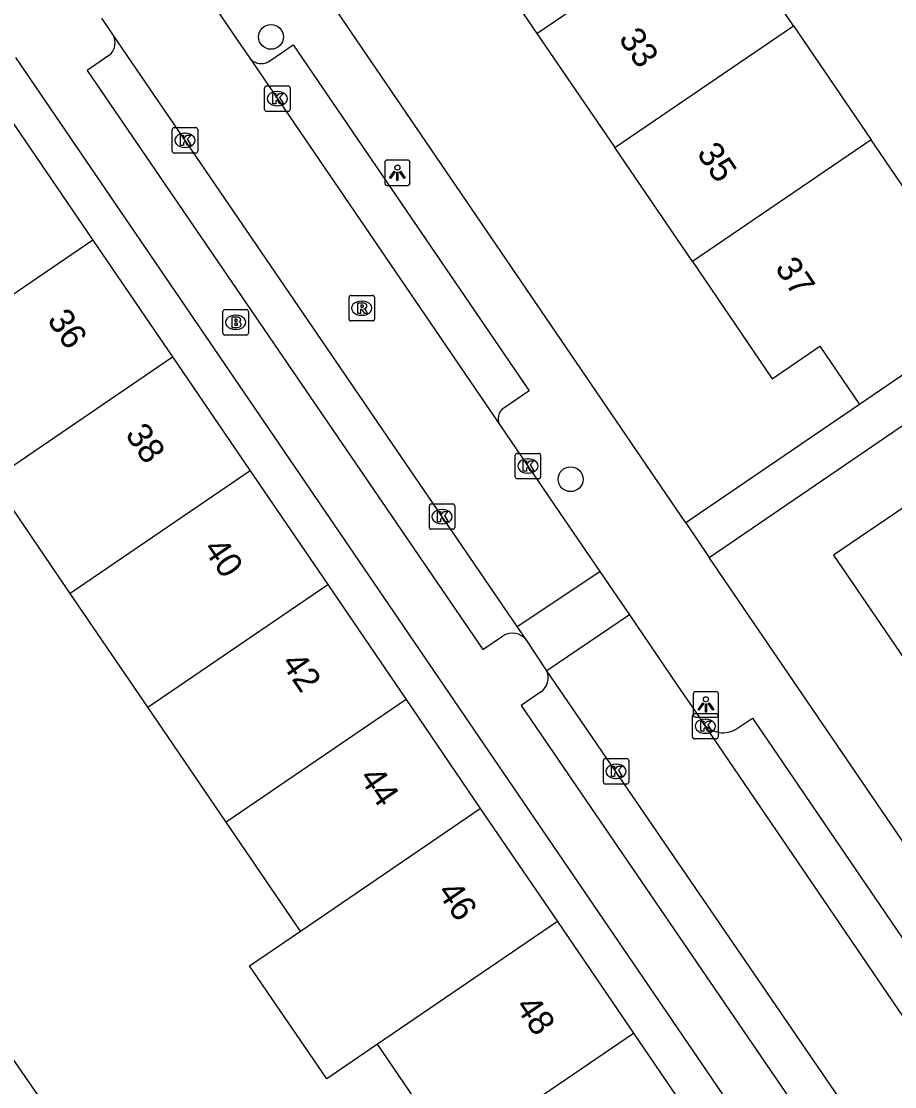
# Model space of a CAD drawing. Extents: x 157466 to 158888, y 383063 to 384677.
# Drawn here: x 158228.24 to 158262.64, y 383780.79 to 383822.73 of the extents above; entities that cross this region are included whole.
import ezdxf

# ---------------------------------------------------------------- set-up
doc = ezdxf.new("R2010")
doc.units = 0
for name, color, linetype in [('IMGEO_Boom', 7, 'Continuous'), ('IMGEO_Brandkraan', 7, 'Continuous'), ('IMGEO_Kolk', 7, 'Continuous'), ('IMGEO_Lichtpunt', 7, 'Continuous'), ('IMGEO_Pand', 7, 'Continuous'), ('IMGEO_Pand_nummerreeks', 7, 'Continuous'), ('IMGEO_Rijbaan_lokaal_open', 7, 'Continuous'), ('IMGEO_Rioolput', 7, 'Continuous'), ('IMGEO_Voetpad_open', 7, 'Continuous')]:
    doc.layers.add(name, color=color, linetype=linetype)

msp = doc.modelspace()

# ---------------------------------------------------------------- linework, layer by layer
at = {"layer": 'IMGEO_Boom'}
for centre in [(158238.081, 383822.12), (158249.88, 383804.706)]:
    msp.add_circle(centre, 0.489, dxfattribs=at)
at = {"layer": 'IMGEO_Brandkraan'}
for p, q in [((158236.188, 383810.456), (158236.188, 383811.308)), ((158236.263, 383811.382), (158237.115, 383811.382)), ((158237.189, 383811.308), (158237.189, 383810.456)), ((158236.676, 383811.162), (158236.701, 383811.162)), ((158236.699, 383810.602), (158236.674, 383810.602)), ((158237.115, 383810.382), (158236.263, 383810.382))]:
    msp.add_line(p, q, dxfattribs=at)
for points in [[(158236.188, 383810.456), (158236.188, 383811.308)], [(158236.263, 383811.382), (158237.115, 383811.382)], [(158237.189, 383811.308), (158237.189, 383810.456)], [(158236.536, 383811.082), (158236.536, 383810.682), (158236.749, 383810.682)], [(158236.767, 383811.082), (158236.536, 383811.082)], [(158236.715, 383811.001), (158236.661, 383811.001), (158236.661, 383810.925)], [(158236.661, 383810.925), (158236.714, 383810.925)], [(158236.723, 383810.849), (158236.661, 383810.849), (158236.661, 383810.768)], [(158236.661, 383810.768), (158236.723, 383810.768)], [(158237.115, 383810.382), (158236.263, 383810.382)]]:
    msp.add_lwpolyline(points, dxfattribs=at)
for centre, radius, start, end in [((158236.265, 383811.306), 0.0765, 91.552, 178.448), ((158236.265, 383811.306), 0.0765, 91.552, 178.448), ((158237.113, 383811.306), 0.0765, 1.552, 88.448), ((158237.113, 383811.306), 0.0765, 1.552, 88.448), ((158236.716, 383810.963), 0.0379, 267.8285, 90.9355), ((158236.771, 383810.937), 0.145, 59.4692, 91.5367), ((158236.796, 383810.984), 0.0922, 285.5137, 58.1501), ((158236.801, 383810.792), 0.105, 301.3115, 78.989), ((158236.265, 383810.458), 0.0765, 181.552, 268.448), ((158236.265, 383810.458), 0.0765, 181.552, 268.448), ((158236.724, 383810.808), 0.0404, 269.8759, 90.5077), ((158236.755, 383810.933), 0.251, 268.6676, 293.5347), ((158237.113, 383810.458), 0.0765, 271.552, 358.448), ((158237.113, 383810.458), 0.0765, 271.552, 358.448)]:
    msp.add_arc(centre, radius, start, end, dxfattribs=at)
for centre, major_axis, ratio, start_param, end_param in [((158236.675, 383810.882), (-0.387, 0.002), 0.722429, 4.712389, 7.853982), ((158236.7, 383810.882), (-0.39, 0.002), 0.717154, 1.570796, 4.712389)]:
    msp.add_ellipse(centre, major_axis=major_axis, ratio=ratio, start_param=start_param, end_param=end_param, dxfattribs=at)
at = {"layer": 'IMGEO_Kolk'}
for p, q in [((158237.828, 383819.262), (158237.828, 383820.114)), ((158237.903, 383820.188), (158238.755, 383820.188)), ((158238.829, 383820.114), (158238.829, 383819.262)), ((158238.316, 383819.968), (158238.341, 383819.968)), ((158238.339, 383819.408), (158238.314, 383819.408)), ((158238.755, 383819.188), (158237.903, 383819.188)), ((158234.192, 383817.62), (158234.192, 383818.472)), ((158234.267, 383818.546), (158235.119, 383818.546)), ((158235.193, 383818.472), (158235.193, 383817.62)), ((158234.68, 383818.326), (158234.705, 383818.326)), ((158234.703, 383817.766), (158234.678, 383817.766)), ((158235.119, 383817.546), (158234.267, 383817.546)), ((158247.697, 383804.799), (158247.697, 383805.651)), ((158247.772, 383805.725), (158248.624, 383805.725)), ((158248.185, 383805.505), (158248.21, 383805.505)), ((158248.698, 383805.651), (158248.698, 383804.799)), ((158248.624, 383804.725), (158247.772, 383804.725)), ((158248.208, 383804.945), (158248.183, 383804.945)), ((158244.316, 383802.808), (158244.316, 383803.66)), ((158244.391, 383803.734), (158245.243, 383803.734)), ((158244.804, 383803.514), (158244.829, 383803.514)), ((158245.317, 383803.66), (158245.317, 383802.808)), ((158244.827, 383802.954), (158244.802, 383802.954)), ((158245.243, 383802.734), (158244.391, 383802.734)), ((158254.687, 383794.556), (158254.687, 383795.408)), ((158254.762, 383795.482), (158255.614, 383795.482)), ((158255.688, 383795.408), (158255.688, 383794.556)), ((158255.175, 383795.262), (158255.2, 383795.262)), ((158255.198, 383794.702), (158255.173, 383794.702)), ((158255.614, 383794.482), (158254.762, 383794.482)), ((158251.246, 383793.707), (158252.098, 383793.707)), ((158251.171, 383792.781), (158251.171, 383793.633)), ((158251.659, 383793.487), (158251.684, 383793.487)), ((158252.172, 383793.633), (158252.172, 383792.781)), ((158251.682, 383792.927), (158251.657, 383792.927)), ((158252.098, 383792.707), (158251.246, 383792.707))]:
    msp.add_line(p, q, dxfattribs=at)
for points in [[(158237.828, 383819.262), (158237.828, 383820.114)], [(158237.903, 383820.188), (158238.755, 383820.188)], [(158238.829, 383820.114), (158238.829, 383819.262)], [(158238.149, 383819.888), (158238.272, 383819.888), (158238.272, 383819.737), (158238.402, 383819.888), (158238.566, 383819.888), (158238.42, 383819.737), (158238.573, 383819.488), (158238.421, 383819.488), (158238.336, 383819.652), (158238.272, 383819.585), (158238.272, 383819.488), (158238.149, 383819.488), (158238.149, 383819.888)], [(158238.755, 383819.188), (158237.903, 383819.188)], [(158234.192, 383817.62), (158234.192, 383818.472)], [(158234.267, 383818.546), (158235.119, 383818.546)], [(158235.193, 383818.472), (158235.193, 383817.62)], [(158234.513, 383818.246), (158234.636, 383818.246), (158234.636, 383818.095), (158234.766, 383818.246), (158234.93, 383818.246), (158234.784, 383818.095), (158234.937, 383817.846), (158234.785, 383817.846), (158234.7, 383818.01), (158234.636, 383817.943), (158234.636, 383817.846), (158234.513, 383817.846), (158234.513, 383818.246)], [(158235.119, 383817.546), (158234.267, 383817.546)], [(158247.697, 383804.799), (158247.697, 383805.651)], [(158247.772, 383805.725), (158248.624, 383805.725)], [(158248.018, 383805.425), (158248.141, 383805.425), (158248.141, 383805.274), (158248.271, 383805.425), (158248.435, 383805.425), (158248.289, 383805.274), (158248.442, 383805.025), (158248.29, 383805.025), (158248.205, 383805.189), (158248.141, 383805.122), (158248.141, 383805.025), (158248.018, 383805.025), (158248.018, 383805.425)], [(158248.698, 383805.651), (158248.698, 383804.799)], [(158248.624, 383804.725), (158247.772, 383804.725)], [(158244.316, 383802.808), (158244.316, 383803.66)], [(158244.391, 383803.734), (158245.243, 383803.734)], [(158244.637, 383803.434), (158244.76, 383803.434), (158244.76, 383803.283), (158244.89, 383803.434), (158245.054, 383803.434), (158244.908, 383803.283), (158245.061, 383803.034), (158244.909, 383803.034), (158244.824, 383803.198), (158244.76, 383803.131), (158244.76, 383803.034), (158244.637, 383803.034), (158244.637, 383803.434)], [(158245.317, 383803.66), (158245.317, 383802.808)], [(158245.243, 383802.734), (158244.391, 383802.734)], [(158254.687, 383794.556), (158254.687, 383795.408)], [(158254.762, 383795.482), (158255.614, 383795.482)], [(158255.688, 383795.408), (158255.688, 383794.556)], [(158255.008, 383795.182), (158255.131, 383795.182), (158255.131, 383795.031), (158255.261, 383795.182), (158255.425, 383795.182), (158255.279, 383795.031), (158255.432, 383794.782), (158255.28, 383794.782), (158255.195, 383794.946), (158255.131, 383794.879), (158255.131, 383794.782), (158255.008, 383794.782), (158255.008, 383795.182)], [(158255.614, 383794.482), (158254.762, 383794.482)], [(158251.246, 383793.707), (158252.098, 383793.707)], [(158251.171, 383792.781), (158251.171, 383793.633)], [(158251.492, 383793.407), (158251.615, 383793.407), (158251.615, 383793.256), (158251.745, 383793.407), (158251.909, 383793.407), (158251.763, 383793.256), (158251.916, 383793.007), (158251.764, 383793.007), (158251.679, 383793.171), (158251.615, 383793.104), (158251.615, 383793.007), (158251.492, 383793.007), (158251.492, 383793.407)], [(158252.172, 383793.633), (158252.172, 383792.781)], [(158252.098, 383792.707), (158251.246, 383792.707)]]:
    msp.add_lwpolyline(points, dxfattribs=at)
for centre, start, end in [((158237.905, 383820.112), 91.552, 178.448), ((158237.905, 383820.112), 91.552, 178.448), ((158238.753, 383820.112), 1.552, 88.448), ((158238.753, 383820.112), 1.552, 88.448), ((158237.905, 383819.264), 181.552, 268.448), ((158237.905, 383819.264), 181.552, 268.448), ((158238.753, 383819.264), 271.552, 358.448), ((158238.753, 383819.264), 271.552, 358.448), ((158234.269, 383818.47), 91.552, 178.448), ((158234.269, 383818.47), 91.552, 178.448), ((158235.117, 383818.47), 1.552, 88.448), ((158235.117, 383818.47), 1.552, 88.448), ((158234.269, 383817.622), 181.552, 268.448), ((158234.269, 383817.622), 181.552, 268.448), ((158235.117, 383817.622), 271.552, 358.448), ((158235.117, 383817.622), 271.552, 358.448), ((158247.774, 383805.649), 91.552, 178.448), ((158247.774, 383805.649), 91.552, 178.448), ((158248.622, 383805.649), 1.552, 88.448), ((158248.622, 383805.649), 1.552, 88.448), ((158247.774, 383804.801), 181.552, 268.448), ((158247.774, 383804.801), 181.552, 268.448), ((158248.622, 383804.801), 271.552, 358.448), ((158248.622, 383804.801), 271.552, 358.448), ((158244.393, 383803.658), 91.552, 178.448), ((158244.393, 383803.658), 91.552, 178.448), ((158245.241, 383803.658), 1.552, 88.448), ((158245.241, 383803.658), 1.552, 88.448), ((158244.393, 383802.81), 181.552, 268.448), ((158244.393, 383802.81), 181.552, 268.448), ((158245.241, 383802.81), 271.552, 358.448), ((158245.241, 383802.81), 271.552, 358.448), ((158254.764, 383795.406), 91.552, 178.448), ((158254.764, 383795.406), 91.552, 178.448), ((158255.612, 383795.406), 1.552, 88.448), ((158255.612, 383795.406), 1.552, 88.448), ((158254.764, 383794.558), 181.552, 268.448), ((158254.764, 383794.558), 181.552, 268.448), ((158255.612, 383794.558), 271.552, 358.448), ((158255.612, 383794.558), 271.552, 358.448), ((158251.248, 383793.631), 91.552, 178.448), ((158251.248, 383793.631), 91.552, 178.448), ((158252.096, 383793.631), 1.552, 88.448), ((158252.096, 383793.631), 1.552, 88.448), ((158251.248, 383792.783), 181.552, 268.448), ((158251.248, 383792.783), 181.552, 268.448), ((158252.096, 383792.783), 271.552, 358.448), ((158252.096, 383792.783), 271.552, 358.448)]:
    msp.add_arc(centre, 0.0765, start, end, dxfattribs=at)
for centre, major_axis, ratio, start_param, end_param in [((158238.315, 383819.688), (-0.387, 0.002), 0.722429, 4.712389, 7.853982), ((158238.34, 383819.688), (-0.39, 0.002), 0.717154, 1.570796, 4.712389), ((158234.679, 383818.046), (-0.387, 0.002), 0.722429, 4.712389, 7.853982), ((158234.704, 383818.046), (-0.39, 0.002), 0.717154, 1.570796, 4.712389), ((158248.184, 383805.225), (-0.387, 0.002), 0.722429, 4.712389, 7.853982), ((158248.209, 383805.225), (-0.39, 0.002), 0.717154, 1.570796, 4.712389), ((158244.803, 383803.234), (-0.387, 0.002), 0.722429, 4.712389, 7.853982), ((158244.828, 383803.234), (-0.39, 0.002), 0.717154, 1.570796, 4.712389), ((158255.174, 383794.982), (-0.387, 0.002), 0.722429, 4.712389, 7.853982), ((158255.199, 383794.982), (-0.39, 0.002), 0.717154, 1.570796, 4.712389), ((158251.658, 383793.207), (-0.387, 0.002), 0.722429, 4.712389, 7.853982), ((158251.683, 383793.207), (-0.39, 0.002), 0.717154, 1.570796, 4.712389)]:
    msp.add_ellipse(centre, major_axis=major_axis, ratio=ratio, start_param=start_param, end_param=end_param, dxfattribs=at)
at = {"layer": 'IMGEO_Lichtpunt'}
for p, q in [((158242.558, 383817.175), (158242.558, 383816.368)), ((158242.558, 383817.175), (158242.558, 383816.368)), ((158243.46, 383817.27), (158242.652, 383817.27)), ((158243.46, 383817.27), (158242.652, 383817.27)), ((158243.554, 383816.368), (158243.554, 383817.175)), ((158243.554, 383816.368), (158243.554, 383817.175)), ((158242.652, 383816.274), (158243.46, 383816.274)), ((158242.652, 383816.274), (158243.46, 383816.274)), ((158254.711, 383796.243), (158254.711, 383795.436)), ((158254.711, 383796.243), (158254.711, 383795.436)), ((158255.613, 383796.338), (158254.805, 383796.338)), ((158255.613, 383796.338), (158254.805, 383796.338)), ((158255.707, 383795.436), (158255.707, 383796.243)), ((158255.707, 383795.436), (158255.707, 383796.243)), ((158254.805, 383795.342), (158255.613, 383795.342)), ((158254.805, 383795.342), (158255.613, 383795.342))]:
    msp.add_line(p, q, dxfattribs=at)
for points in [[(158242.932, 383816.839), (158242.971, 383816.811), (158242.783, 383816.549), (158242.745, 383816.576), (158242.932, 383816.839)], [(158243.034, 383816.791), (158243.081, 383816.791), (158243.081, 383816.469), (158243.034, 383816.469), (158243.034, 383816.791)], [(158243.144, 383816.811), (158243.182, 383816.838), (158243.369, 383816.576), (158243.33, 383816.548), (158243.144, 383816.811)], [(158255.085, 383795.907), (158255.124, 383795.879), (158254.936, 383795.617), (158254.898, 383795.644), (158255.085, 383795.907)], [(158255.187, 383795.859), (158255.234, 383795.859), (158255.234, 383795.537), (158255.187, 383795.537), (158255.187, 383795.859)], [(158255.297, 383795.879), (158255.335, 383795.906), (158255.522, 383795.644), (158255.483, 383795.616), (158255.297, 383795.879)]]:
    msp.add_lwpolyline(points, dxfattribs=at)
for centre in [(158243.057, 383816.973), (158255.21, 383796.041)]:
    msp.add_circle(centre, 0.0994, dxfattribs=at)
for centre, start, end in [((158242.652, 383817.175), 90, 180), ((158242.652, 383817.175), 90, 180), ((158243.46, 383817.175), 0, 90), ((158243.46, 383817.175), 0, 90), ((158242.652, 383816.368), 180, 270), ((158242.652, 383816.368), 180, 270), ((158243.46, 383816.368), 270, 0), ((158243.46, 383816.368), 270, 360), ((158254.805, 383796.243), 90, 180), ((158254.805, 383796.243), 90, 180), ((158255.613, 383796.243), 0, 90), ((158255.613, 383796.243), 0, 90), ((158254.805, 383795.436), 180, 270), ((158254.805, 383795.436), 180, 270), ((158255.613, 383795.436), 270, 0), ((158255.613, 383795.436), 270, 360)]:
    msp.add_arc(centre, 0.0946, start, end, dxfattribs=at)
at = {"layer": 'IMGEO_Pand'}
for points in [[(158248.556, 383822.251), (158255.594, 383827.05)], [(158258.655, 383822.561), (158255.594, 383827.05)], [(158245.495, 383826.74), (158248.556, 383822.251)], [(158248.556, 383822.251), (158251.618, 383817.762)], [(158251.618, 383817.762), (158258.655, 383822.561)], [(158258.655, 383822.561), (158261.716, 383818.073)], [(158223.979, 383809.286), (158220.72, 383814.063), (158223.674, 383816.079), (158227.804, 383818.896), (158231.063, 383814.119)], [(158261.716, 383818.073), (158254.679, 383813.274)], [(158266.421, 383811.174), (158261.716, 383818.073)], [(158254.679, 383813.274), (158251.618, 383817.762)], [(158231.063, 383814.119), (158223.979, 383809.286)], [(158231.063, 383814.119), (158234.194, 383809.528)], [(158254.679, 383813.274), (158257.824, 383808.662), (158259.697, 383809.94), (158261.257, 383807.652)], [(158266.421, 383811.174), (158265.388, 383810.47), (158261.257, 383807.652)], [(158227.11, 383804.696), (158234.194, 383809.528)], [(158234.194, 383809.528), (158237.256, 383805.04)], [(158270.426, 383801.884), (158267.272, 383806.508), (158264.371, 383804.53), (158260.24, 383801.712), (158263.394, 383797.087)], [(158237.256, 383805.04), (158230.172, 383800.208)], [(158237.256, 383805.04), (158240.313, 383800.558)], [(158230.172, 383800.208), (158227.11, 383804.696)], [(158233.229, 383795.726), (158240.313, 383800.558)], [(158240.313, 383800.558), (158243.398, 383796.037)], [(158233.229, 383795.726), (158230.172, 383800.208)], [(158243.398, 383796.037), (158236.313, 383791.205)], [(158243.398, 383796.037), (158246.324, 383791.748)], [(158236.313, 383791.205), (158233.229, 383795.726)], [(158239.24, 383786.915), (158246.324, 383791.748)], [(158246.324, 383791.748), (158249.362, 383787.294)], [(158239.24, 383786.915), (158236.313, 383791.205)], [(158249.362, 383787.294), (158242.278, 383782.461)], [(158249.362, 383787.294), (158252.357, 383782.904)], [(158242.278, 383782.461), (158240.275, 383781.095), (158237.237, 383785.549), (158239.24, 383786.915)], [(158224.325, 383781.958), (158226.707, 383783.61), (158229.176, 383780.049)], [(158245.273, 383778.071), (158252.357, 383782.904)], [(158252.357, 383782.904), (158255.501, 383778.294)], [(158245.273, 383778.071), (158242.278, 383782.461)]]:
    msp.add_lwpolyline(points, dxfattribs=at)
at = {"layer": 'IMGEO_Rijbaan_lokaal_open'}
for points in [[(158235.678, 383823.579), (158236.772, 383821.968), (158237.215, 383821.317)], [(158231.849, 383822.216), (158231.411, 383822.857)], [(158247.776, 383798.907), (158231.849, 383822.216)], [(158237.215, 383821.317), (158247.114, 383806.809)], [(158247.114, 383806.809), (158249.448, 383803.39), (158251.028, 383801.074)], [(158247.776, 383798.907), (158251.028, 383801.074)], [(158251.028, 383801.074), (158252.196, 383799.363)], [(158252.196, 383799.363), (158248.949, 383797.166)], [(158252.196, 383799.363), (158254.082, 383796.598), (158255.069, 383795.151)], [(158248.151, 383798.359), (158247.776, 383798.907)], [(158248.949, 383797.166), (158248.151, 383798.359)], [(158262.112, 383777.939), (158248.949, 383797.166)], [(158265.297, 383780.146), (158255.069, 383795.151)]]:
    msp.add_lwpolyline(points, dxfattribs=at)
at = {"layer": 'IMGEO_Rioolput'}
for p, q in [((158241.155, 383811.012), (158241.155, 383811.864)), ((158241.23, 383811.938), (158242.082, 383811.938)), ((158241.643, 383811.718), (158241.668, 383811.718)), ((158242.156, 383811.864), (158242.156, 383811.012)), ((158242.082, 383810.938), (158241.23, 383810.938)), ((158241.666, 383811.158), (158241.641, 383811.158))]:
    msp.add_line(p, q, dxfattribs=at)
for points in [[(158241.155, 383811.012), (158241.155, 383811.864)], [(158241.23, 383811.938), (158242.082, 383811.938)], [(158242.156, 383811.864), (158242.156, 383811.012)], [(158241.744, 383811.636), (158241.492, 383811.638), (158241.492, 383811.238)], [(158241.492, 383811.238), (158241.616, 383811.238), (158241.616, 383811.4), (158241.627, 383811.4)], [(158241.67, 383811.557), (158241.616, 383811.557), (158241.616, 383811.476)], [(158241.616, 383811.476), (158241.668, 383811.476)], [(158241.674, 383811.371), (158241.745, 383811.238), (158241.885, 383811.238), (158241.82, 383811.364)], [(158242.082, 383810.938), (158241.23, 383810.938)]]:
    msp.add_lwpolyline(points, dxfattribs=at)
for centre, radius, start, end in [((158241.232, 383811.862), 0.0765, 91.552, 178.448), ((158241.232, 383811.862), 0.0765, 91.552, 178.448), ((158242.08, 383811.862), 0.0765, 1.552, 88.448), ((158242.08, 383811.862), 0.0765, 1.552, 88.448), ((158241.626, 383811.347), 0.0533, 26.0293, 88.6989), ((158241.652, 383811.665), 0.19, 274.7715, 282.9687), ((158241.676, 383811.461), 0.0964, 77.0061, 93.1865), ((158241.69, 383811.518), 0.0378, 276.6634, 79.6772), ((158241.743, 383811.526), 0.109, 350.3612, 89.416), ((158241.741, 383811.526), 0.112, 277.5842, 350.9817), ((158241.725, 383811.311), 0.108, 29.5134, 73.7905), ((158241.232, 383811.014), 0.0765, 181.552, 268.448), ((158241.232, 383811.014), 0.0765, 181.552, 268.448), ((158242.08, 383811.014), 0.0765, 271.552, 358.448), ((158242.08, 383811.014), 0.0765, 271.552, 358.448)]:
    msp.add_arc(centre, radius, start, end, dxfattribs=at)
for centre, major_axis, ratio, start_param, end_param in [((158241.642, 383811.438), (-0.387, 0.002), 0.722429, 4.712389, 7.853982), ((158241.667, 383811.438), (-0.39, 0.002), 0.717154, 1.570796, 4.712389)]:
    msp.add_ellipse(centre, major_axis=major_axis, ratio=ratio, start_param=start_param, end_param=end_param, dxfattribs=at)
at = {"layer": 'IMGEO_Voetpad_open'}
for points in [[(158254.415, 383802.985), (158220.561, 383852.622)], [(158237.215, 383821.317), (158237.249, 383821.275), (158237.286, 383821.237), (158237.326, 383821.202), (158237.37, 383821.17), (158237.416, 383821.143), (158237.464, 383821.12), (158237.514, 383821.101), (158237.566, 383821.087), (158237.619, 383821.078), (158237.672, 383821.073), (158237.726, 383821.073), (158237.779, 383821.078), (158237.832, 383821.088), (158237.883, 383821.102), (158237.933, 383821.121), (158237.982, 383821.144), (158238.028, 383821.171), (158238.036, 383821.177), (158238.955, 383821.804), (158248.248, 383808.187), (158247.246, 383807.504), (158247.21, 383807.478), (158247.177, 383807.448), (158247.146, 383807.416), (158247.119, 383807.381), (158247.095, 383807.343), (158247.074, 383807.304), (158247.057, 383807.263), (158247.043, 383807.22), (158247.034, 383807.177), (158247.028, 383807.133), (158247.026, 383807.088), (158247.029, 383807.044), (158247.035, 383807), (158247.045, 383806.957), (158247.059, 383806.914), (158247.076, 383806.873), (158247.098, 383806.834), (158247.114, 383806.809)], [(158231.691, 383821.381), (158230.838, 383820.799), (158246.422, 383797.996), (158247.192, 383798.522)], [(158259.806, 383774.732), (158228.035, 383821.305)], [(158255.342, 383801.626), (158273.238, 383813.832)], [(158261.257, 383807.652), (158254.415, 383802.985)], [(158254.415, 383802.985), (158255.342, 383801.626)], [(158269.302, 383781.158), (158255.342, 383801.626)], [(158248.698, 383796.319), (158247.928, 383795.793), (158260.491, 383777.419), (158261.427, 383778.057)], [(158255.069, 383795.151), (158255.124, 383795.08), (158255.185, 383795.014), (158255.251, 383794.955), (158255.323, 383794.901), (158255.399, 383794.854), (158255.479, 383794.813), (158255.562, 383794.78), (158255.648, 383794.755), (158255.736, 383794.738), (158255.825, 383794.728), (158255.914, 383794.726), (158256.003, 383794.733), (158256.092, 383794.747), (158256.179, 383794.769), (158256.263, 383794.799), (158256.344, 383794.836), (158256.422, 383794.88), (158256.452, 383794.9), (158257.041, 383795.301), (158266.338, 383781.661)]]:
    msp.add_lwpolyline(points, dxfattribs=at)
for centre, radius, start, end in [((158231.317, 383821.884), 0.627, 306.6467, 31.9234), ((158247.587, 383797.943), 0.701, 36.4143, 124.2931), ((158248.303, 383796.897), 0.7, 304.3723, 22.6144)]:
    msp.add_arc(centre, radius, start, end, dxfattribs=at)

# ---------------------------------------------------------------- texts
at = {"layer": 'IMGEO_Pand_nummerreeks'}
for s, rotation, p in [('33', 304.2934, (158251.745, 383822.047)), ('35', 304.2934, (158254.823, 383817.534)), ('37', 304.2934, (158257.901, 383813.021)), ('36', 304.3007, (158229.237, 383810.974)), ('38', 304.3007, (158232.311, 383806.468)), ('40', 304.3007, (158235.383, 383801.965)), ('42', 304.3007, (158238.453, 383797.466)), ('44', 304.3007, (158241.526, 383792.959)), ('46', 304.3007, (158244.598, 383788.456)), ('48', 304.3007, (158247.673, 383783.95))]:
    msp.add_text(s, height=1, rotation=rotation, dxfattribs=at).set_placement(p)

doc.saveas('drawing.dxf')
